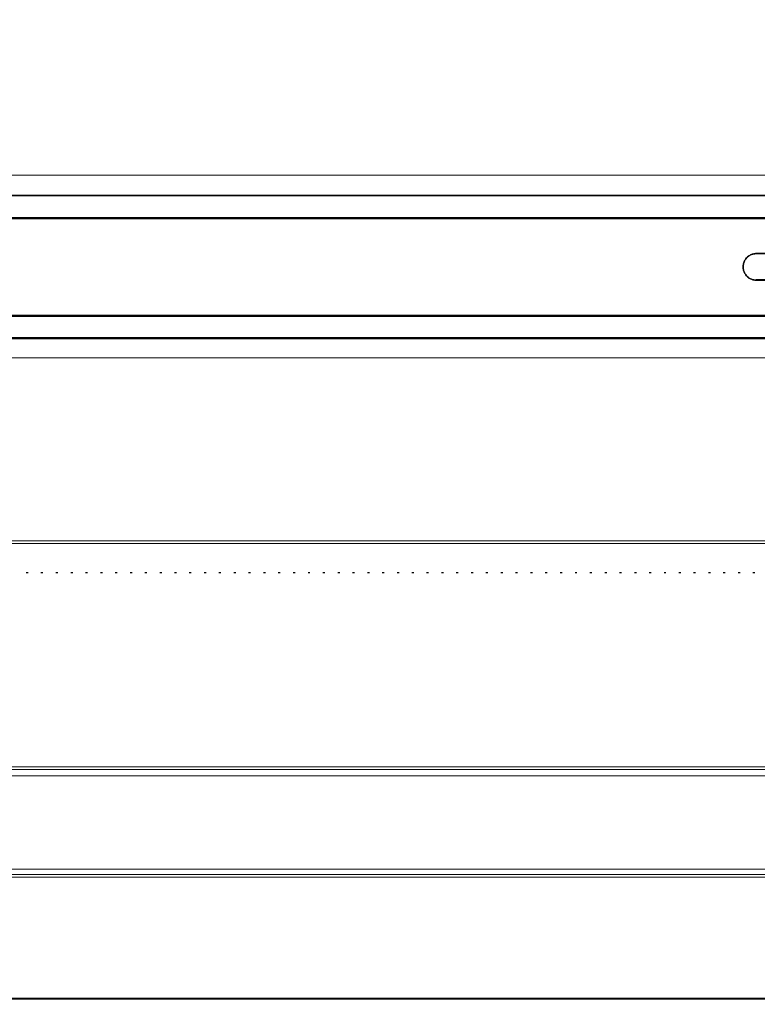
# Model space of a CAD drawing. Header units: millimetres. Extents: x -1290 to 1795, y -4192 to -1311.
# Tile 278 of 656: x 1440 to 1476, y -3781 to -3733. Entities that reach past the tile are written whole.
import ezdxf

# ---------------------------------------------------------------- set-up
doc = ezdxf.new("R2010")
doc.units = ezdxf.units.MM
doc.layers.add('30', color=7, linetype='Continuous')
doc.layers.add('51', color=7, linetype='Continuous')
doc.layers.add('Aparatura', color=7, linetype='Continuous', lineweight=13)

# ---------------------------------------------------------------- blocks, each defined once
blk = doc.blocks.new('*U249')
at = {"layer": '51', "color": 255}
for points in [[(257.588074, -799.809905), (258.078711, -799.809905)], [(261.230249, -799.809905), (261.720886, -799.809905)], [(264.91719, -799.809905), (265.363061, -799.809905)], [(268.557574, -799.809905), (269.048212, -799.809905)], [(272.199749, -799.809905), (272.690386, -799.809905)], [(275.841924, -799.809905), (276.332561, -799.809905)], [(279.484099, -799.809905), (279.974736, -799.809905)], [(283.126274, -799.809905), (283.615121, -799.809905)], [(286.766658, -799.809905), (287.257295, -799.809905)], [(290.408833, -799.809905), (290.89947, -799.809905)], [(294.051008, -799.809905), (294.541645, -799.809905)], [(297.693183, -799.809905), (298.182029, -799.809905)], [(301.335358, -799.809905), (301.824204, -799.809905)], [(304.975742, -799.809905), (305.466379, -799.809905)], [(308.617917, -799.809905), (309.108554, -799.809905)], [(312.260092, -799.809905), (312.750729, -799.809905)], [(315.902267, -799.809905), (316.391113, -799.809905)], [(319.542651, -799.809905), (320.033288, -799.809905)], [(323.184826, -799.809905), (323.675463, -799.809905)], [(326.871767, -799.809905), (327.317638, -799.809905)], [(330.513942, -799.809905), (331.002788, -799.809905)], [(334.154326, -799.809905), (334.644963, -799.809905)], [(337.796501, -799.809905), (338.287138, -799.809905)], [(341.438676, -799.809905), (341.929313, -799.809905)], [(345.080851, -799.809905), (345.571488, -799.809905)], [(348.723026, -799.809905), (349.211872, -799.809905)], [(352.36341, -799.809905), (352.854047, -799.809905)], [(356.005585, -799.809905), (356.496222, -799.809905)], [(359.64776, -799.809905), (360.138397, -799.809905)], [(363.289935, -799.809905), (363.780572, -799.809905)], [(366.93211, -799.809905), (367.420956, -799.809905)], [(370.572494, -799.809905), (371.063131, -799.809905)], [(374.214669, -799.809905), (374.705306, -799.809905)], [(377.856844, -799.809905), (378.347481, -799.809905)], [(381.499018, -799.809905), (381.987865, -799.809905)], [(385.139403, -799.809905), (385.63004, -799.809905)], [(388.781578, -799.809905), (389.272215, -799.809905)], [(392.468519, -799.809905), (392.91439, -799.809905)], [(396.110694, -799.809905), (396.59954, -799.809905)], [(399.751078, -799.809905), (400.241715, -799.809905)], [(403.393253, -799.809905), (403.88389, -799.809905)], [(407.035428, -799.809905), (407.526065, -799.809905)], [(410.677603, -799.809905), (411.16824, -799.809905)], [(414.319777, -799.809905), (414.808624, -799.809905)], [(417.960162, -799.809905), (418.450799, -799.809905)], [(421.602337, -799.809905), (422.092974, -799.809905)], [(425.244511, -799.809905), (425.735149, -799.809905)], [(428.886686, -799.809905), (429.377323, -799.809905)], [(432.528861, -799.809905), (433.017708, -799.809905)], [(436.169245, -799.809905), (436.659883, -799.809905)]]:
    blk.add_lwpolyline(points, dxfattribs=at)
blk = doc.blocks.new('*U250')
at = {"layer": '30', "color": 7}
for points in [[(117.314203, -707.225039), (764.77794, -707.225039), (117.314203, -707.225039)], [(117.314203, -712.815787), (764.77794, -712.815787), (764.77794, -709.766288), (764.77794, -707.225039), (117.314203, -707.225039), (117.314203, -709.766288), (117.314203, -712.815787)], [(117.314203, -712.815787), (764.77794, -712.815787), (764.77794, -709.766288), (764.77794, -707.225039), (117.314203, -707.225039), (117.314203, -709.766288), (117.314203, -712.815787)], [(117.360759, -712.769108), (764.731383, -712.769108), (764.731383, -709.770532), (764.731383, -707.271719), (117.360759, -707.271719), (117.360759, -709.770532), (117.360759, -712.769108)], [(117.314203, -712.718838), (764.77794, -712.718838), (117.314203, -712.718838)], [(764.77794, -712.718838), (117.314203, -712.718838), (117.314203, -714.223573), (117.314203, -735.289866), (117.314203, -736.794601), (764.77794, -736.794601), (764.77794, -735.289866), (764.77794, -714.223573), (764.77794, -712.718838)], [(764.77794, -712.718838), (117.314203, -712.718838), (117.314203, -714.223573), (117.314203, -735.289866), (117.314203, -736.794601), (764.77794, -736.794601), (764.77794, -735.289866), (764.77794, -714.223573), (764.77794, -712.718838)], [(436.996524, -721.438896), (445.095618, -721.438896), (436.996524, -721.438896)], [(445.095618, -727.887826), (436.996524, -727.887826), (445.095618, -727.887826)], [(117.314203, -736.697652), (764.77794, -736.697652), (117.314203, -736.697652)], [(764.77794, -736.697652), (117.314203, -736.697652), (117.314203, -739.700946), (117.314203, -742.2884), (764.77794, -742.2884), (764.77794, -739.700946), (764.77794, -736.697652)], [(764.77794, -736.697652), (117.314203, -736.697652), (117.314203, -739.700946), (117.314203, -742.2884), (764.77794, -742.2884), (764.77794, -739.700946), (764.77794, -736.697652)], [(764.731383, -736.744331), (117.360759, -736.744331), (117.360759, -739.697474), (117.360759, -742.24172), (764.731383, -742.24172), (764.731383, -739.697474), (764.731383, -736.744331)], [(117.314203, -742.193246), (764.77794, -742.193246), (117.314203, -742.193246)]]:
    blk.add_lwpolyline(points, close=True, dxfattribs=at)
for points in [[(445.074192, -721.438896), (437.01795, -721.438896), (436.789079, -721.438896), (436.605983, -721.484981), (436.377113, -721.531066), (436.148242, -721.577151), (435.965146, -721.623237), (435.782049, -721.715407), (435.598953, -721.807577), (435.370082, -721.899747), (435.186986, -721.991917), (435.049664, -722.130173), (434.866567, -722.268428), (434.729245, -722.406683), (434.591922, -722.544938), (434.4546, -722.729279), (434.317278, -722.913619), (434.179956, -723.09796), (434.088407, -723.2823), (433.996859, -723.46664), (433.905311, -723.697066), (433.859537, -723.881406), (433.813763, -724.111832), (433.767989, -724.296172), (433.767989, -724.480512), (433.767989, -724.710938), (433.767989, -724.941363), (433.767989, -725.171789), (433.813763, -725.356129), (433.859537, -725.586555), (433.905311, -725.770895), (433.996859, -725.955235), (434.088407, -726.185661), (434.179956, -726.370001), (434.317278, -726.554342), (434.4546, -726.692597), (434.591922, -726.923022), (434.729245, -727.061278), (434.866567, -727.199533), (435.049664, -727.337788), (435.186986, -727.476044), (435.370082, -727.568214), (435.598953, -727.660384), (435.782049, -727.752554), (435.965146, -727.844724), (436.148242, -727.890809), (436.377113, -727.936894), (436.605983, -727.98298), (436.789079, -727.98298), (437.01795, -727.98298), (437.01795, -727.98298), (445.074192, -727.98298)], [(445.074192, -727.98298), (437.01795, -727.98298), (436.789079, -727.98298), (436.605983, -727.98298), (436.377113, -727.936894), (436.148242, -727.890809), (435.965146, -727.844724), (435.965146, -727.844724), (435.782049, -727.752554), (435.598953, -727.660384), (435.370082, -727.568214), (435.186986, -727.476044), (435.049664, -727.337788), (434.866567, -727.199533), (434.729245, -727.061278), (434.591922, -726.923022), (434.4546, -726.692597), (434.317278, -726.554342), (434.179956, -726.370001), (434.088407, -726.185661), (433.996859, -725.955235), (433.905311, -725.770895), (433.859537, -725.586555), (433.813763, -725.356129), (433.767989, -725.171789), (433.767989, -724.941363), (433.767989, -724.710938), (433.767989, -724.480512), (433.767989, -724.296172), (433.813763, -724.111832), (433.859537, -723.881406), (433.905311, -723.697066), (433.996859, -723.46664), (434.088407, -723.2823), (434.179956, -723.09796), (434.317278, -722.913619), (434.4546, -722.729279), (434.591922, -722.544938), (434.729245, -722.406683), (434.866567, -722.268428), (435.049664, -722.130173), (435.186986, -721.991917), (435.370082, -721.899747), (435.598953, -721.807577), (435.782049, -721.715407), (435.965146, -721.623237), (436.148242, -721.577151), (436.377113, -721.531066), (436.605983, -721.484981), (436.789079, -721.438896), (437.01795, -721.438896), (445.074192, -721.438896)], [(445.074192, -727.98298), (437.01795, -727.98298), (436.789079, -727.98298), (436.605983, -727.98298), (436.377113, -727.936894), (436.148242, -727.890809), (435.965146, -727.844724), (435.965146, -727.844724), (435.782049, -727.752554), (435.598953, -727.660384), (435.370082, -727.568214), (435.186986, -727.476044), (435.049664, -727.337788), (434.866567, -727.199533), (434.729245, -727.061278), (434.591922, -726.923022), (434.4546, -726.692597), (434.317278, -726.554342), (434.179956, -726.370001), (434.088407, -726.185661), (433.996859, -725.955235), (433.905311, -725.770895), (433.859537, -725.586555), (433.813763, -725.356129), (433.767989, -725.171789), (433.767989, -724.941363), (433.767989, -724.710938), (433.767989, -724.480512), (433.767989, -724.296172), (433.813763, -724.111832), (433.859537, -723.881406), (433.905311, -723.697066), (433.996859, -723.46664), (434.088407, -723.2823), (434.179956, -723.09796), (434.317278, -722.913619), (434.4546, -722.729279), (434.591922, -722.544938), (434.729245, -722.406683), (434.866567, -722.268428), (435.049664, -722.130173), (435.186986, -721.991917), (435.370082, -721.899747), (435.598953, -721.807577), (435.782049, -721.715407), (435.965146, -721.623237), (436.148242, -721.577151), (436.377113, -721.531066), (436.605983, -721.484981), (436.789079, -721.438896), (437.01795, -721.438896), (445.074192, -721.438896)]]:
    blk.add_lwpolyline(points, dxfattribs=at)

msp = doc.modelspace()

# ---------------------------------------------------------------- linework, layer by layer
at = {"layer": 'Aparatura', "color": 7, "lineweight": 13}
for points in [[(1554.341, -3599.955), (1401.365, -3599.955), (1401.28, -3599.955), (1400.228, -3599.955), (1400.228, -3769.866), (1554.341, -3769.866), (1554.341, -3599.955)], [(1554.26, -3769.552), (1554.26, -3600.268), (1400.308, -3600.268), (1400.308, -3769.552), (1554.26, -3769.552)], [(1543.028, -3758.443), (1411.541, -3758.443), (1411.541, -3611.293), (1543.028, -3611.293), (1543.028, -3758.443)], [(1412.53, -3740.344), (1542.039, -3740.344), (1542.039, -3749.328), (1412.53, -3749.328), (1412.53, -3740.344)], [(1550.296, -3769.867), (1404.273, -3769.867), (1404.273, -3779.655), (1404.273, -3779.739), (1404.273, -3780.786), (1550.296, -3780.786), (1550.296, -3779.739), (1550.296, -3779.655), (1550.296, -3769.867)], [(1550.296, -3769.867), (1404.273, -3769.867), (1404.273, -3779.655), (1404.273, -3779.739), (1404.273, -3780.786), (1550.296, -3780.786), (1550.296, -3779.739), (1550.296, -3779.655), (1550.296, -3769.867)], [(1396.504, -3774.701), (1555.178, -3774.701), (1396.504, -3774.701)], [(1400.257, -3774.448), (1555.178, -3774.448), (1400.257, -3774.448)], [(1396.504, -3774.833), (1558.185, -3774.833), (1396.504, -3774.833)], [(1454.949, -3774.833), (1455.322, -3774.833), (1454.949, -3774.833)], [(1404.264, -3780.833), (1550.426, -3780.833), (1404.264, -3780.833)]]:
    msp.add_lwpolyline(points, close=True, dxfattribs=at)
for points in [[(1565.308, -3602.984), (1565.308, -3766.837), (1565.56, -3766.837), (1565.56, -3779.703), (1565.56, -3780.208), (1565.187, -3780.713), (1564.802, -3780.954), (1564.177, -3781.086), (1550.426, -3781.086), (1550.426, -3780.834), (1404.264, -3780.834), (1404.264, -3781.086), (1390.513, -3781.086), (1389.887, -3780.954), (1389.514, -3780.713), (1389.141, -3780.208), (1389.009, -3779.703), (1389.009, -3766.837), (1389.382, -3766.837), (1389.382, -3766.837), (1389.382, -3602.984)], [(1565.308, -3602.984), (1565.308, -3766.837), (1565.56, -3766.837), (1565.56, -3779.703), (1565.56, -3780.208), (1565.187, -3780.713), (1564.802, -3780.954), (1564.177, -3781.086), (1550.426, -3781.086), (1550.426, -3780.834), (1404.264, -3780.834), (1404.264, -3781.086), (1390.513, -3781.086), (1389.887, -3780.954), (1389.514, -3780.713), (1389.141, -3780.208), (1389.009, -3779.703), (1389.009, -3766.837), (1389.382, -3766.837), (1389.382, -3766.837), (1389.382, -3602.984)], [(1565.308, -3602.984), (1565.308, -3766.837), (1565.56, -3766.837), (1565.56, -3779.703), (1565.56, -3780.208), (1565.187, -3780.713), (1564.802, -3780.954), (1564.177, -3781.086), (1550.426, -3781.086), (1550.426, -3780.834), (1404.264, -3780.834), (1404.264, -3781.086), (1390.513, -3781.086), (1389.887, -3780.954), (1389.514, -3780.713), (1389.141, -3780.208), (1389.009, -3779.703), (1389.009, -3766.837), (1389.382, -3766.837), (1389.382, -3766.837), (1389.382, -3602.984)], [(1412.53, -3749.328), (1412.53, -3740.344), (1542.039, -3740.344), (1542.039, -3749.328)], [(1412.53, -3749.328), (1542.039, -3749.328)], [(1543.028, -3758.315), (1411.541, -3758.315)], [(1554.341, -3769.866), (1400.228, -3769.866)], [(1400.231, -3769.867), (1554.338, -3769.867)], [(1400.308, -3769.424), (1554.26, -3769.424)], [(1404.273, -3780.785), (1550.296, -3780.785)]]:
    msp.add_lwpolyline(points, dxfattribs=at)

# ---------------------------------------------------------------- block references
at = {"layer": 'Aparatura', "color": 7, "lineweight": 13, "xscale": 0.2, "yscale": 0.2, "zscale": 0.2}
for name in ['*U249', '*U250']:
    msp.add_blockref(name, (1388.984, -3599.91), dxfattribs=at)

doc.saveas('drawing.dxf')
